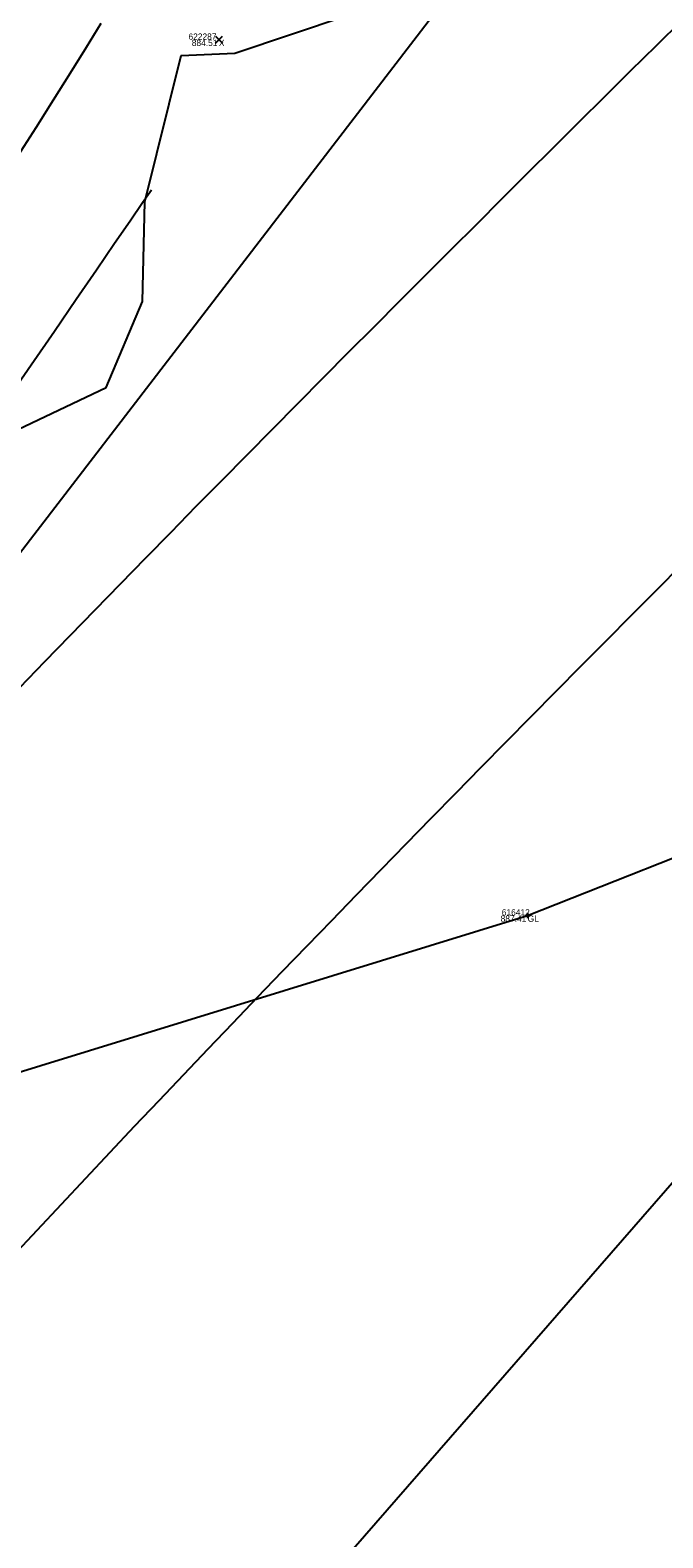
# Model space of a CAD drawing. Extents: x 1957117 to 1971063, y 701601 to 715861.
# Drawn here: x 1964691.7 to 1964727, y 708327.6 to 708411.6 of the extents above; entities that cross this region are included whole.
import ezdxf

# ---------------------------------------------------------------- set-up
doc = ezdxf.new("R2010")
doc.units = 0
for name, color, linetype in [('AP_X_Lights', 7, 'Continuous'), ('DT_X_Contour_Major', 7, 'Continuous'), ('DT_X_TIN_Hull', 7, 'Continuous'), ('GE_X_CL_20', 7, 'Continuous'), ('PV_P_Drive', 7, 'Continuous'), ('PV_P_Shoulder', 7, 'Continuous'), ('RS_Raster1', 7, 'Continuous'), ('RW_X_Esmt_RR', 7, 'Continuous'), ('RW_X_Fee_RW', 7, 'Continuous'), ('SC_Scratch1', 7, 'Continuous'), ('SC_Shading5', 7, 'Continuous'), ('VG_X_Tree_Line_Rt', 7, 'Continuous')]:
    doc.layers.add(name, color=color, linetype=linetype)

msp = doc.modelspace()

# ---------------------------------------------------------------- linework, layer by layer
at = {"layer": 'AP_X_Lights'}
for p, q in [((1964702.049, 708410.898), (1964702.437, 708411.288)), ((1964702.049, 708411.288), (1964702.437, 708410.898))]:
    msp.add_line(p, q, dxfattribs=at)
at = {"layer": 'DT_X_Contour_Major'}
for points in [[(1964695.659, 708411.996), (1964694.844, 708410.662), (1964693.953, 708409.233), (1964693.008, 708407.733), (1964692.028, 708406.188), (1964691.033, 708404.625)], [(1964695.659, 708411.996), (1964694.844, 708410.662), (1964693.953, 708409.233), (1964693.008, 708407.733), (1964692.028, 708406.188), (1964691.033, 708404.625)], [(1964690.452, 708391.05), (1964691.783, 708392.977), (1964693.072, 708394.85), (1964694.294, 708396.629), (1964695.422, 708398.274), (1964696.432, 708399.747), (1964697.297, 708401.006), (1964697.992, 708402.015), (1964698.49, 708402.731)], [(1964690.452, 708391.05), (1964691.783, 708392.977), (1964693.072, 708394.85), (1964694.294, 708396.629), (1964695.422, 708398.274), (1964696.432, 708399.747), (1964697.297, 708401.006), (1964697.992, 708402.015), (1964698.49, 708402.731)]]:
    msp.add_lwpolyline(points, dxfattribs=at)
at = {"layer": 'DT_X_TIN_Hull'}
msp.add_lwpolyline([(1964536.348, 708175.363), (1964564.579, 708216.242), (1964595.189, 708257.308), (1964625.766, 708297.107), (1964655.588, 708336.552), (1964686.979, 708377.083), (1964740.021, 708446.13), (1964774.51, 708483.156), (1964812.967, 708521.412), (1964845.393, 708553.042), (1964881.436, 708597.401), (1964917.009, 708618.529), (1964955.834, 708656.519), (1965000.391, 708688.781), (1965035.96, 708720.883), (1965107.668, 708767.232), (1965152.31, 708796.963), (1965192.253, 708823.809)], dxfattribs=at)
at = {"layer": 'GE_X_CL_20'}
msp.add_arc((1966139.697, 707219.062), 1909.859, 120.84471, 144.852303, dxfattribs=at)
at = {"layer": 'PV_P_Drive'}
for p, q in [((1964719.313, 708362.267), (1964719.605, 708362.267)), ((1964719.459, 708362.413), (1964719.459, 708362.121)), ((1964719.459, 708362.267), (1964719.459, 708362.267))]:
    msp.add_line(p, q, dxfattribs=at)
at = {"layer": 'RW_X_Esmt_RR'}
msp.add_lwpolyline([(1964491.285, 708290.719), (1964520.57, 708299.792), (1964544.055, 708305.678), (1964563.035, 708313.861), (1964590.099, 708321.104), (1964623.491, 708332.328), (1964659.98, 708343.938), (1964719.459, 708362.267), (1964732.512, 708367.435), (1964761.456, 708374.693)], dxfattribs=at)
for centre, radius, start, end in [((1966120.586, 707244.515), 1904.605, 120.74585, 145.147416), ((1966139.697, 707219.062), 1879.859, 120.84471, 144.852303), ((1966139.697, 707219.062), 1939.859, 124.097571, 144.852303)]:
    msp.add_arc(centre, radius, start, end, dxfattribs=at)
at = {"layer": 'RW_X_Fee_RW'}
msp.add_lwpolyline([(1963990.37, 707284.54), (1964211.3, 707607.51), (1964290.14, 707722.75), (1964537.53, 708100.29), (1964569.56, 708145.18), (1964601.94, 708190.45), (1964634.95, 708234.76), (1964669.06, 708278.18), (1964704.26, 708320.69), (1964740.51, 708362.26), (1964777.81, 708402.87), (1964816.13, 708442.5), (1964855.43, 708481.13), (1964895.86, 708519.27), (1964936.54, 708557.53), (1964977.01, 708595.03), (1965018.54, 708630.9), (1965061.47, 708665.24), (1965105.72, 708697.98), (1965151.2, 708729.05), (1965197.84, 708758.39), (1965265.03, 708795.01), (1965455.62, 708895.75), (1965993.74, 709164.89)], dxfattribs=at)
at = {"layer": 'SC_Shading5'}
for points in [[(1963589.678, 706586.994), (1963626.625, 706689.548), (1963651.76, 706746.832), (1963668.09, 706778.596), (1963682.768, 706805.402), (1963734.424, 706911.594), (1963826.849, 707116.717), (1963877.258, 707215.645), (1963964.981, 707354.472), (1964070.526, 707509.355), (1964132.574, 707601.994), (1964163.9, 707642.169), (1964191.2, 707685.167), (1964278.98, 707807.131), (1964326.11, 707874.364), (1964396.427, 707968.962), (1964508.519, 708133.679), (1964655.588, 708336.552), (1964745.319, 708429.172), (1964840.327, 708522.317), (1964988.178, 708660.245), (1965089.796, 708739.041), (1965251.743, 708835.216), (1965415.807, 708922.048), (1965866.2, 709149.38), (1966173.543, 709294.131), (1966283.627, 709338.196), (1966534.003, 709419.214), (1966689.084, 709471.266), (1967008.468, 709641.817), (1967166.677, 709750.124), (1967422.113, 709931.083), (1967818.707, 710198.831), (1968187.021, 710459.852), (1968360.589, 710592.493), (1968496.543, 710707.847), (1968606.427, 710809.378), (1968733.391, 710937.091), (1968807.28, 711025.4), (1968843.008, 711077.094), (1968863.233, 711106.099), (1968909.747, 711171.311), (1968974.133, 711279.559), (1969130.932, 711546.915), (1969247.433, 711744.686), (1969402.714, 712016.424), (1969505.287, 712191.789), (1969666.311, 712460.805), (1969771.586, 712639.896), (1969880.058, 712820.917), (1969964.994, 712955.706), (1969990.005, 713000.084), (1970030.065, 713068.479)], [(1963609.915, 706579.703), (1963646.615, 706681.572), (1963671.193, 706737.585), (1963687.092, 706768.511), (1963701.884, 706795.526), (1963753.906, 706902.469), (1963846.249, 707107.41), (1963895.973, 707204.994), (1963982.966, 707342.667), (1964088.35, 707497.312), (1964150.015, 707589.379), (1964181.502, 707629.761), (1964209.024, 707673.109), (1964296.517, 707794.674), (1964343.552, 707861.772), (1964413.958, 707956.489), (1964526.123, 708121.313), (1964672.104, 708322.686), (1964760.576, 708414.006), (1964855.195, 708506.77), (1965002.134, 708643.847), (1965101.925, 708721.226), (1965262.272, 708816.451), (1965425.685, 708902.939), (1965875.63, 709130.044), (1966182.13, 709274.398), (1966290.944, 709317.954), (1966540.737, 709398.785), (1966697.632, 709451.445), (1967019.644, 709623.399), (1967178.971, 709732.471), (1967434.35, 709913.39), (1967830.945, 710181.14), (1968199.774, 710442.525), (1968374.086, 710575.735), (1968510.806, 710691.739), (1968621.36, 710793.889), (1968749.296, 710922.58), (1968824.413, 711012.355), (1968860.678, 711064.827), (1968880.812, 711093.701), (1968927.778, 711159.547), (1968992.655, 711268.62), (1969149.476, 711536.015), (1969266.039, 711733.891), (1969421.336, 712005.657), (1969523.8, 712180.835), (1969684.812, 712449.831), (1969790.084, 712628.917), (1969898.385, 712809.653), (1969983.474, 712944.685), (1970008.657, 712989.367), (1970048.626, 713057.607)]]:
    msp.add_spline(points, degree=3, dxfattribs=at)
at = {"layer": 'VG_X_Tree_Line_Rt'}
msp.add_lwpolyline([(1964633.919, 708341.955), (1964640.666, 708339.653), (1964649.908, 708342.675), (1964654.642, 708347.24), (1964662.821, 708353.417), (1964669.426, 708358.462), (1964671.542, 708363.749), (1964674.045, 708369.713), (1964677.275, 708376.914), (1964676.767, 708382.004), (1964678.501, 708383.579), (1964684.253, 708389.127), (1964687.91, 708387.909), (1964690.296, 708389.015), (1964695.964, 708391.711), (1964697.989, 708396.508), (1964698.115, 708402.052), (1964700.139, 708410.223), (1964703.124, 708410.339), (1964709.394, 708412.446), (1964712.315, 708420.134), (1964717.826, 708422.652), (1964730.629, 708424.08)], dxfattribs=at)

# ---------------------------------------------------------------- texts
at = {"layer": 'PV_P_Shoulder'}
for s, p in [('884.51', (1964700.732, 708410.743)), ('887.41', (1964717.954, 708361.917))]:
    msp.add_text(s, height=0.35, dxfattribs=at).set_placement(p)
at = {"layer": 'RS_Raster1'}
for s, p in [('622287', (1964700.548, 708411.093)), ('616412', (1964718.018, 708362.267))]:
    msp.add_text(s, height=0.35, dxfattribs=at).set_placement(p)
at = {"layer": 'SC_Scratch1'}
for s, p in [('X', (1964702.243, 708410.743)), ('GL', (1964719.459, 708361.917))]:
    msp.add_text(s, height=0.35, dxfattribs=at).set_placement(p)

doc.saveas('drawing.dxf')
